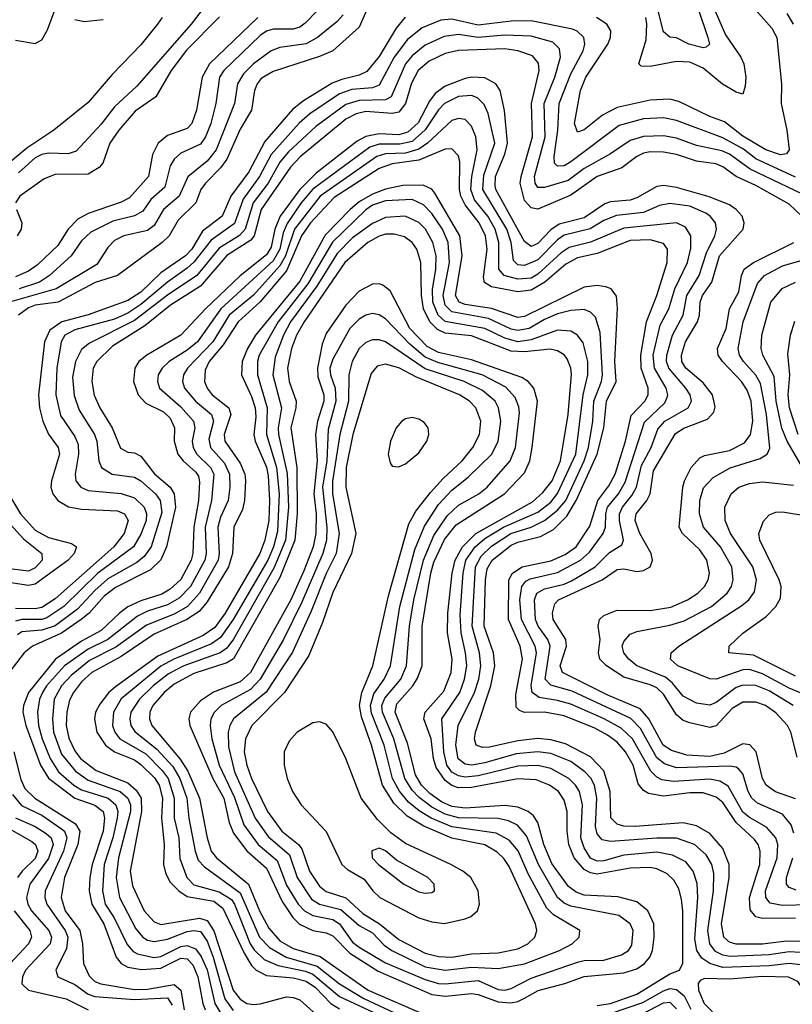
# Model space of a CAD drawing. Header units: inches. Extents: x 501365 to 657855, y 482276 to 547543.
# Tile 379 of 656: x 575903 to 578240, y 506727 to 509704. Entities that reach past the tile are written whole.
import ezdxf

# ---------------------------------------------------------------- set-up
doc = ezdxf.new("R2010")
doc.units = ezdxf.units.IN
doc.header["$MEASUREMENT"] = 0
doc.layers.add('A5570', color=7, linetype='Continuous')

msp = doc.modelspace()

# ---------------------------------------------------------------- linework, layer by layer
at = {"layer": 'A5570', "color": 5}
for points, elevation in [([(576543.7, 509850), (576421.6, 509690), (576257.2, 509502.8), (576190, 509440.7), (576150, 509387.5), (576073.5, 509306.5), (576050, 509298.3), (575990, 509300.5), (575970, 509295.8), (575950, 509285.7), (575899.1, 509240.9)], 2060), ([(577923.6, 509830), (577984.7, 509650), (577989.2, 509630), (577979.3, 509620.7), (577970, 509618.4), (577927.1, 509630), (577890, 509648.5), (577870, 509651.3), (577850, 509667.1), (577834.6, 509730)], 2160), ([(576963.6, 509756.4), (576930, 509681.5), (576850.2, 509609.8), (576810, 509592), (576670, 509547.1), (576633.6, 509526.4), (576621, 509510), (576613.8, 509490), (576604.5, 509430), (576570, 509372.9), (576530, 509282.5), (576510, 509255.7), (576465.1, 509210), (576450.9, 509190), (576435.4, 509150), (576382.7, 509097.3), (576355.1, 509050), (576334.2, 509030), (576198.8, 508930), (576130.9, 508909.1), (576019.6, 508850), (575950, 508840.5), (575930, 508832.9), (575899.5, 508810)], 2180), ([(576840.6, 509770), (576766.7, 509693.3), (576750, 509680.9), (576730, 509675), (576670, 509674.6), (576650, 509668.7), (576630, 509655.7), (576520.1, 509550), (576507.8, 509530), (576496.3, 509450), (576480.8, 509390), (576465, 509350), (576450, 509327.7), (576390, 509299.7), (576370, 509281.9), (576358.2, 509261.8), (576342.1, 509197.9), (576299.9, 509160.1), (576275.1, 509124.9), (576250, 509110.5), (576185.1, 509094.9), (576118.7, 509061.3), (576090, 509035.4), (576059.2, 508990), (575992.8, 508930), (575963.4, 508910), (575901.6, 508890)], 2140), ([(575890, 509641.7), (575950, 509631.6), (575970, 509642.5), (575987, 509673), (576010, 509736)], 2040), ([(578121.2, 509741.2), (578177.9, 509677.9), (578193.6, 509650), (578207.2, 509510), (578206.4, 509450), (578223.7, 509370), (578230.8, 509310), (578221.9, 509298.1), (578204.5, 509295.5), (578160.1, 509310), (578090, 509351.3), (578035.1, 509395.1), (577990, 509411), (577896.3, 509456.3), (577870, 509463.7), (577810, 509460.9), (577710, 509438.2), (577665.4, 509414.6), (577610, 509370.5), (577590, 509364.1), (577580.9, 509390), (577599.8, 509490), (577615, 509530), (577682.1, 509630), (577689.9, 509650), (577691.4, 509670), (577678.9, 509690), (577647.8, 509710)], 2220), ([(578007.9, 509727.9), (578037.6, 509657.6), (578084.4, 509590), (578093.2, 509570), (578099.6, 509530), (578097.6, 509502.4), (578090, 509478.5), (578070, 509484.3), (578029.1, 509509.1), (577970, 509557.2), (577930, 509574.9), (577890, 509577.8), (577810, 509562.6), (577783.2, 509563.2), (577775.8, 509570), (577797.5, 509642.5), (577800.4, 509690), (577796.5, 509710)], 2180), ([(578222.9, 509722.9), (578242.6, 509690)], 2240), ([(576333.8, 509710), (576319.7, 509690), (576270, 509627.9), (576182.4, 509537.6), (576110, 509453.2), (576006.5, 509370), (575924.5, 509315.5), (575870.7, 509270)], 2040), ([(576881.1, 509718.9), (576862.5, 509697.5), (576803.8, 509650), (576770, 509631.1), (576690, 509619.4), (576663.7, 509610), (576610, 509570.6), (576580, 509540), (576562, 509510), (576552.6, 509450), (576497, 509310), (576470, 509276.3), (576411.8, 509228.2), (576385.7, 509170), (576338.3, 509130), (576310, 509081.6), (576290, 509066.2), (576218, 509050), (576190, 509035.7), (576170, 509015), (576136.1, 508963.9), (576013.9, 508890), (575871.8, 508850)], 2160), ([(577068.8, 509711.2), (577041.6, 509678.4), (576990, 509592.6), (576953.1, 509546.9), (576930, 509535.6), (576877, 509523), (576848.5, 509511.5), (576761.2, 509458.8), (576727.9, 509432.1), (576644.4, 509335.6), (576596.6, 509243.4), (576542, 509170), (576515.3, 509110), (576456, 509064), (576423.4, 509010), (576404.7, 508990), (576330, 508938.7), (576270, 508880.4), (576230, 508854.6), (576110, 508811.7), (576030.6, 508790), (575994.6, 508765.4), (575978.4, 508730), (575960.2, 508570), (575963.2, 508530), (575972.7, 508490), (575990.5, 508450.5), (576019.2, 508410), (576023.1, 508390), (575999.2, 508310), (575997.3, 508290), (576002.9, 508270), (576018, 508250), (576050.8, 508230.8), (576090, 508223.6), (576199, 508219), (576220.1, 508210), (576231.6, 508190), (576219.5, 508150), (576187.9, 508110), (576010, 507952.5), (575970, 507926.9), (575950, 507922.9), (575890, 507923.7)], 2220), ([(576622.9, 509710), (576476.7, 509570), (576454.6, 509530), (576437.6, 509430), (576424, 509390), (576410, 509374.6), (576350, 509353.3), (576322.4, 509330), (576304.3, 509295.7), (576292.8, 509230), (576234.9, 509165.1), (576210, 509151.8), (576110, 509118.2), (576079, 509101), (576050.1, 509070), (576018.9, 509021.1), (575957.2, 508962.8), (575930, 508943.2), (575890, 508926.3)], 2120), ([(578250, 509227.8), (578130, 509283.4), (578092.2, 509312.2), (578030, 509346.6), (577890, 509399.2), (577850, 509407.2), (577790, 509404.4), (577715.8, 509384.2), (577570, 509274.1), (577550, 509262.4), (577530, 509261.4), (577520.8, 509270), (577519.4, 509290), (577530.6, 509370), (577534.6, 509450), (577570, 509539.6), (577607.3, 509610), (577612.7, 509630), (577609.4, 509650), (577588.8, 509668.8), (577574.7, 509674.7), (577450, 509700.1), (577390, 509699.3), (577290, 509687.2), (577210, 509705.1), (577177.3, 509702.7), (577120.5, 509679.5), (577076.1, 509643.9), (577035.9, 509590), (576990, 509505.9), (576970, 509497.6), (576907.3, 509492.7), (576870, 509479.8), (576781.1, 509418.9), (576748.9, 509391.1), (576663.5, 509296.5), (576628.9, 509230), (576579, 509161), (576552.7, 509087.3), (576482.7, 509037.3), (576430, 508970.7), (576410, 508952.5), (576349.8, 508910.2), (576270, 508842.7), (576230, 508816.2), (576190, 508798.6), (576070, 508765.9), (576039.9, 508750), (576029, 508730), (576015.3, 508650), (576012.5, 508570), (576027, 508507), (576070, 508443.3), (576079.9, 508419.9), (576081.2, 508390), (576070.5, 508330), (576072.9, 508310), (576087.6, 508290), (576110, 508280.2), (576210, 508271.7), (576250, 508258.2), (576279.3, 508230), (576286.7, 508210), (576285.7, 508190), (576270, 508148.4), (576247.1, 508110), (576139.2, 508030), (576036.6, 507930), (575984.7, 507895.3), (575969.6, 507890.4), (575909.6, 507890.4), (575890, 507885.3)], 2240), ([(576507.3, 509712.7), (576408.1, 509611.9), (576361.1, 509550), (576315.3, 509470), (576252.8, 509427.2), (576202.5, 509370), (576176.1, 509330), (576154.5, 509270), (576143.5, 509256.5), (576110, 509236.8), (576010, 509236.1), (575977.1, 509222.9), (575903.8, 509170), (575890.2, 509150)], 2080), ([(576070, 509704.2), (576098.4, 509698.4), (576155.4, 509704.6)], 2040), ([(578450.5, 509090.5), (578112, 509252), (578050, 509297.5), (578026.8, 509306.8), (577950, 509323.7), (577890, 509345.2), (577850, 509353.1), (577790, 509350.5), (577750, 509338.4), (577690, 509297.9), (577610, 509253.6), (577562.1, 509217.9), (577490, 509196.8), (577470, 509196.7), (577461.7, 509210), (577459.8, 509230), (577492, 509350), (577489.8, 509450), (577521.3, 509530), (577539, 509590), (577535.9, 509615.9), (577515.5, 509635.5), (577450, 509654), (577370, 509657.3), (577290, 509650.1), (577230, 509658.6), (577187.3, 509652.7), (577130, 509626.6), (577090, 509594.8), (577069.9, 509570.1), (577027.1, 509470), (577010, 509461), (576930, 509459.6), (576890, 509447.3), (576799, 509381), (576715.8, 509304.2), (576690, 509272.7), (576654.4, 509210), (576609.5, 509150), (576585, 509070), (576568.4, 509051.6), (576506.5, 509013.5), (576439, 508930), (576350, 508870.7), (576250, 508793.9), (576113.8, 508726.2), (576090, 508706.2), (576071.9, 508670), (576063.2, 508623.2), (576067.4, 508567.4), (576083.3, 508523.3), (576129.4, 508450), (576136.1, 508430), (576142.8, 508370), (576150.1, 508350.1), (576182.4, 508330), (576250, 508320.4), (576270, 508309.7), (576313.6, 508270), (576328.3, 508250), (576333.5, 508213.5), (576300.7, 508110), (576279.6, 508080.4), (576257.1, 508062.9), (576170, 508013.3), (576130, 507977.8), (576078.2, 507921.8), (576010, 507871.3), (575970, 507857.9), (575910, 507853.2), (575896.2, 507843.8)], 2260), ([(578269, 509110), (578230, 509146.3), (578130, 509202.6), (578070.1, 509230.1), (578030, 509259.1), (578008.4, 509268.4), (577950, 509276.5), (577890, 509296), (577850, 509303), (577810, 509303.9), (577790, 509299.8), (577769.9, 509290.1), (577724, 509256), (577650, 509229.5), (577570, 509173.7), (577470, 509131.2), (577450, 509135.4), (577430, 509157.5), (577417.3, 509210), (577419.4, 509230), (577454.4, 509350), (577450.9, 509450), (577474.1, 509550), (577472.2, 509572.2), (577454.1, 509594.1), (577410, 509609.9), (577370, 509615.7), (577230, 509610.2), (577190, 509601.7), (577141.6, 509578.4), (577108.1, 509550), (577087.9, 509512.1), (577069.8, 509450), (577050, 509424.3), (577030, 509420.5), (576950, 509426), (576920.7, 509419.3), (576890, 509402.6), (576751.3, 509288.7), (576722.3, 509257.7), (576633.1, 509130), (576612, 509050), (576602.7, 509037.3), (576529.5, 508990.5), (576450, 508898.3), (576359.2, 508840.8), (576281.8, 508778.2), (576183.5, 508716.5), (576136.7, 508670), (576124.9, 508650), (576121, 508610), (576128.4, 508568.4), (576145.7, 508530), (576182.9, 508470), (576208.4, 508408.4), (576230, 508396.4), (576250, 508394.6), (576270, 508383.9), (576310.8, 508330.8), (576358.4, 508290), (576370.5, 508270.5), (576374.1, 508230), (576347.4, 508110), (576329.7, 508070.3), (576299, 508041), (576192.4, 507987.6), (576159.1, 507960.9), (576113.1, 507910), (576088.8, 507890), (576030, 507849), (575942.2, 507810), (575916.6, 507790), (575870, 507729.2)], 2280), ([(578250, 507348.2), (578189.2, 507369.2), (578160.5, 507390), (578150.2, 507410.2), (578130.3, 507490), (578111.2, 507511.2), (578090, 507514.4), (578034.1, 507485.9), (577990, 507476.3), (577920.6, 507480.6), (577874.1, 507494.1), (577849.5, 507510), (577806.4, 507590), (577779.9, 507619.9), (577681.5, 507661.5), (577544.6, 507730), (577537.5, 507750), (577556.9, 507810), (577555.2, 507830), (577516.8, 507890), (577514.4, 507910), (577521.8, 507938.2), (577532.5, 507950), (577664.8, 508010), (577710, 508041.1), (577730, 508043.1), (577770, 508035.7), (577790, 508038.2), (577809.9, 508050), (577816.6, 508070), (577813.1, 508090), (577778.5, 508150), (577764.5, 508190), (577768, 508210), (577800.2, 508250), (577809.7, 508270), (577820.5, 508339.5), (577886.9, 508453.1), (577911.6, 508468.4), (577983.9, 508496.1), (578002.4, 508517.6), (578006.4, 508533.6), (577998.4, 508570), (577970, 508605.4), (577917.8, 508650), (577906.1, 508670), (577905, 508690), (577916.9, 508730), (577953.2, 508790), (577959, 508810), (577961.3, 508850), (577968.7, 508870), (577996.9, 508910), (578020.2, 508990), (578091.2, 509070), (578094.3, 509090), (578087.8, 509110), (578070.4, 509130), (578050, 509143.8), (577988.2, 509168.2), (577890, 509196.3), (577850, 509202.7), (577830, 509199.9), (577770, 509164.8), (577750, 509158), (577690, 509152.9), (577672.5, 509147.5), (577610, 509104.4), (577534.7, 509085.3), (577510, 509068.7), (577470, 509026.8), (577450, 509018.1), (577430, 509033.3), (577343.2, 509190), (577341, 509201), (577342.2, 509230), (577370, 509297.2), (577378.4, 509330), (577369.2, 509429.2), (577356.7, 509490), (577343.2, 509510), (577310, 509527.8), (577270.2, 509530.2), (577250, 509526.3), (577190, 509503), (577160.2, 509480.2), (577142.8, 509457.2), (577108.5, 509391.5), (577076.8, 509363.2), (577050, 509355.2), (576990, 509358.4), (576949.6, 509350.4), (576923.7, 509336.3), (576800, 509239.9), (576750, 509190), (576690.7, 509110), (576674.5, 509070), (576664.1, 509015.9), (576650, 508993), (576570.2, 508929.8), (576465.2, 508830), (576390.2, 508749.8), (576287.9, 508690), (576263.9, 508670), (576251.8, 508650), (576247.7, 508610), (576261.3, 508570), (576284.5, 508544.5), (576338, 508518), (576358.7, 508498.7), (576371, 508470), (576370.1, 508430), (576381.7, 508390), (576397.5, 508370), (576436.2, 508336.2), (576443.5, 508323.5), (576446.8, 508306.8), (576444.1, 508250), (576430.2, 508170), (576427.2, 508090), (576421.6, 508070), (576390, 508011.6), (576358.4, 507981.6), (576332.7, 507967.3), (576270, 507947.2), (576230, 507928.2), (576205.1, 507910), (576150, 507856.8), (576090, 507824.9), (576011.5, 507770), (575929.6, 507670), (575914.4, 507630), (575913, 507610), (575921.6, 507570), (575966.1, 507450), (575990, 507410.3), (576070, 507350), (576130, 507329.4), (576155.8, 507310), (576159.7, 507290), (576155.5, 507250), (576122.6, 507150), (576114.9, 507110), (576113.2, 507070), (576121.6, 507030), (576157.8, 506970), (576195, 506870), (576210.4, 506850.4), (576230, 506839.4), (576271.9, 506831.9), (576330, 506836.7), (576390, 506866.6), (576410, 506864.7), (576426.4, 506846.4), (576442.3, 506810), (576456.6, 506730), (576464.3, 506710)], 2320), ([(578244.4, 507244.4), (578236.2, 507270), (578210, 507301.8), (578135.1, 507335.1), (578117.4, 507350), (578106.7, 507370), (578090, 507423.7), (578078.1, 507438.1), (578070, 507443.8), (578050, 507446.7), (577890, 507442), (577853.6, 507453.6), (577830, 507472.4), (577780.7, 507560.7), (577751.6, 507591.6), (577574, 507674), (577510, 507691.4), (577492.3, 507710), (577507.9, 507810), (577500.7, 507830), (577471.7, 507870), (577463.1, 507890), (577460.3, 507950), (577467.7, 507970), (577490, 507983.3), (577550, 507997.7), (577572.4, 508007.6), (577643.4, 508050), (577686.8, 508093.2), (577724.2, 508115.8), (577729.5, 508130.5), (577717.5, 508190), (577717.7, 508210), (577726.4, 508230), (577755, 508265), (577768.5, 508290), (577783.8, 508356.2), (577813.1, 508410), (577833.7, 508466.3), (577854.7, 508490), (577924.8, 508530), (577934.9, 508550), (577931, 508570), (577918.3, 508590), (577866.1, 508650), (577859.8, 508670), (577860.6, 508690), (577877.1, 508750), (577909.7, 508810), (577921.4, 508870), (577957.8, 508930), (577980.7, 508999.3), (578005.4, 509050), (578010.7, 509070), (578007.6, 509090), (577992, 509110), (577978.8, 509118.8), (577930, 509139.6), (577870, 509148.3), (577838.1, 509141.9), (577790, 509121.2), (577708.6, 509111.4), (577670, 509096.5), (577628.8, 509071.2), (577550, 509052), (577530, 509038.3), (577470, 508977.5), (577430, 508960.3), (577410, 508962.8), (577396.2, 508976.2), (577389.2, 509030), (577376.5, 509070), (577303.8, 509190), (577306.5, 509233.5), (577340.6, 509330), (577320.5, 509420.5), (577307.7, 509447.7), (577287.4, 509467.4), (577270, 509474.1), (577230, 509472), (577187.6, 509450), (577170, 509431.6), (577129.1, 509370.9), (577090, 509335.7), (577052.9, 509327.1), (576990, 509327.2), (576962, 509318), (576790, 509191.1), (576754.9, 509150), (576712, 509088), (576700.5, 509059.5), (576690.4, 509010), (576670, 508974.4), (576511.8, 508830), (576440.5, 508730), (576410, 508704.4), (576355.1, 508670), (576334.2, 508650), (576322.3, 508630), (576319.7, 508610), (576326.2, 508590), (576390, 508533.5), (576428.5, 508490), (576433.2, 508470), (576425.1, 508430), (576427.9, 508410), (576438.8, 508390), (576480.6, 508350), (576490.8, 508330), (576483.5, 508250), (576464.3, 508170), (576467.6, 508090), (576463.1, 508070), (576419.5, 507990), (576385.4, 507954.6), (576350, 507934.9), (576290, 507915.8), (576259.2, 507900.8), (576170, 507830.2), (576110, 507801.2), (576038.5, 507750), (575984.6, 507690), (575971.9, 507670), (575963.4, 507650), (575956.8, 507610), (575960.2, 507570), (575970.6, 507530), (575995.5, 507470), (576020.9, 507430), (576066.5, 507390), (576090, 507375.7), (576170.3, 507350.3), (576194.3, 507330), (576199.8, 507310), (576197.5, 507290), (576184.5, 507230), (576158.4, 507150), (576153.3, 507070), (576161.7, 507030), (576188.5, 506988.5), (576228.2, 506908.2), (576246.8, 506886.8), (576259.4, 506879.4), (576308.7, 506868.7), (576330, 506871.4), (576390, 506902), (576410, 506905.1), (576435, 506895), (576451.6, 506871.6), (576470, 506831), (576493.5, 506730), (576529.5, 506669.5)], 2340), ([(578290, 507027.8), (578210, 507026), (578173.3, 507033.3), (578159.6, 507050), (578158.8, 507070), (578194.2, 507170), (578196.3, 507210), (578190.6, 507230), (578162.2, 507262.2), (578110, 507291.6), (578090, 507308.3), (578046.2, 507386.2), (578021.2, 507401.2), (577990, 507407.5), (577880.8, 507400.8), (577845.7, 507405.7), (577830, 507413.8), (577811.9, 507431.9), (577756.3, 507530), (577722.3, 507562.3), (577670.8, 507590), (577570, 507634.1), (577530, 507645.9), (577474.8, 507654.8), (577453.3, 507670), (577450.4, 507690.4), (577466.3, 507790), (577462.2, 507810), (577420.8, 507890), (577415.8, 507950), (577421.9, 507990), (577434, 508006), (577446.6, 508013.4), (577530, 508032.6), (577599.4, 508070), (577626.1, 508093.9), (577667.7, 508150), (577674.5, 508170), (577675.8, 508210), (577681.3, 508230), (577714.1, 508270), (577734.6, 508305.4), (577792.9, 508487.1), (577854.1, 508545.9), (577860.8, 508559.2), (577863.8, 508570), (577858.6, 508590), (577822.8, 508650), (577819.5, 508690), (577840.2, 508779.8), (577866, 508830), (577884.8, 508890), (577923.4, 508970), (577933.2, 509013.2), (577932.6, 509050), (577916.9, 509076.9), (577889.6, 509089.6), (577730, 509073.9), (577630, 509031.2), (577565, 509015), (577540.9, 508999.1), (577470, 508934.3), (577450, 508922.8), (577410, 508919.3), (577368.3, 508930), (577352.2, 508950), (577352.8, 509030), (577341, 509070), (577319.1, 509110), (577279.2, 509159.2), (577267.9, 509190), (577270.7, 509230), (577286.8, 509310), (577283.2, 509350), (577270, 509382), (577250, 509401.6), (577230, 509405.1), (577210, 509398.5), (577137, 509330), (577110, 509311.8), (577070, 509300.2), (577010, 509298), (576983.7, 509290), (576811.9, 509170), (576734, 509070), (576707.1, 508990), (576690, 508959.8), (576610, 508871.4), (576537.1, 508810), (576487.1, 508730), (576410.4, 508650), (576398.1, 508630), (576395.1, 508610), (576401.5, 508590), (576434.5, 508550), (576483.4, 508510), (576489.8, 508490), (576475.1, 508435.1), (576479.8, 508410), (576522.6, 508362.6), (576538, 508330), (576539.2, 508290), (576534, 508250), (576510, 508199.6), (576502.6, 508170), (576506.5, 508090), (576503.6, 508070), (576447.2, 507970), (576410.9, 507930), (576370, 507906.8), (576286.8, 507873.2), (576193.6, 507806.4), (576114, 507766), (576058.4, 507721.6), (576029.1, 507690), (576007.8, 507650), (576002.5, 507590), (576005.7, 507550), (576030, 507483.4), (576071.5, 507431.5), (576110, 507404.7), (576207.4, 507370), (576230, 507350), (576237.8, 507330), (576237.8, 507310), (576201.7, 507170), (576195.3, 507110), (576205.2, 507050), (576254.8, 506954.8), (576275.2, 506930), (576290, 506920.6), (576310, 506916.5), (576350, 506923.8), (576410, 506947.2), (576430, 506950.4), (576450, 506946.8), (576470, 506918.1), (576488.7, 506870), (576523.3, 506743.3), (576548.3, 506708.3)], 2360), ([(578250, 506987), (578150, 506986.7), (578130, 506991.7), (578112.8, 507012.8), (578110.8, 507050), (578141.4, 507150), (578143.2, 507190), (578136.9, 507210), (578125.6, 507225.6), (578070, 507276.8), (578030, 507337.3), (578010, 507353), (577970, 507366.1), (577930, 507366.4), (577850, 507356.6), (577804.6, 507364.6), (577790, 507373.8), (577773.8, 507393.8), (577758.4, 507450), (577735.9, 507490), (577710, 507519.1), (577680.9, 507540.9), (577642.2, 507562.2), (577550, 507599.6), (577490, 507610.6), (577429.6, 507609.6), (577414.8, 507614.8), (577405, 507625), (577403.8, 507663.8), (577423.9, 507770), (577417.1, 507810), (577381.4, 507890), (577382.9, 508010), (577393.8, 508030), (577422.8, 508050), (577510, 508067.3), (577553.2, 508086.8), (577585.9, 508110), (577627.8, 508172.2), (577651.6, 508250), (577685.1, 508294.9), (577704.2, 508330), (577735.8, 508430), (577752.8, 508507.2), (577793.4, 508550), (577803.8, 508570), (577804.4, 508590), (577782.9, 508650), (577781.5, 508690), (577798.8, 508790), (577830, 508869.4), (577861.7, 508970), (577862, 509010), (577850, 509026.9), (577810, 509038.5), (577750, 509036.2), (577650, 508996.8), (577590, 508983.3), (577555.2, 508964.8), (577491.3, 508910), (577450, 508885.9), (577410, 508881.1), (577330, 508896.2), (577309.1, 508909.1), (577305.8, 508925.8), (577316.9, 509010), (577311.5, 509050), (577293.1, 509090), (577250, 509144.2), (577237.5, 509170), (577233.8, 509190), (577234.4, 509274.4), (577230, 509292.3), (577210, 509313.1), (577190, 509312.7), (577110, 509279.1), (577030, 509267.7), (576990, 509253.8), (576853.9, 509166.1), (576782.2, 509090), (576755.3, 509050), (576710, 508944.1), (576630, 508850.9), (576563.7, 508790), (576518.9, 508721.1), (576476.6, 508670), (576464.1, 508644.1), (576461.8, 508610), (576469.7, 508590), (576485.6, 508570), (576535.9, 508530), (576541.3, 508510), (576521.4, 508450), (576523.1, 508430), (576570, 508363.4), (576583.7, 508330), (576586.5, 508310), (576583.5, 508250), (576576.6, 508223.4), (576550.4, 508170), (576546.9, 508090), (576534.6, 508050), (576470, 507944.3), (576445.6, 507914.4), (576409, 507890), (576310, 507845.8), (576210, 507778.1), (576120.9, 507730), (576090, 507701.8), (576065.4, 507670), (576053.8, 507646.2), (576045.3, 507610), (576044.1, 507570), (576052, 507532), (576070, 507493), (576087, 507470), (576134.3, 507434.3), (576230, 507397), (576254.9, 507374.9), (576270.5, 507350), (576271.3, 507310), (576237.6, 507130), (576244.8, 507084.8), (576279.3, 507010), (576310, 506976), (576330, 506968.1), (576447, 506987), (576470, 506980.8), (576490, 506949.3), (576549, 506770), (576570, 506743), (576590, 506729.8), (576610, 506726.6), (576630, 506728), (576710, 506749.2), (576730, 506748.1), (576750, 506740.9), (576850, 506651.4)], 2380), ([(578276.6, 506916.6), (578221.9, 506918.1), (578150, 506909.3), (578070, 506908.8), (578050, 506914.6), (578032.8, 506930), (578025.7, 506970), (578048.6, 507110), (578048.5, 507150), (578030, 507198.4), (577990, 507243.2), (577950, 507266.8), (577910, 507275.3), (577764.9, 507264.9), (577730, 507266), (577710, 507271.7), (577691, 507291), (577688.8, 507370), (577670, 507432.4), (577630, 507475.2), (577554.3, 507514.3), (577510, 507526.9), (577470, 507530.6), (577410, 507523.3), (577324.3, 507504.3), (577303.4, 507503.4), (577283.6, 507510), (577278.6, 507530), (577282.2, 507550), (577328.1, 507690), (577340.2, 507750), (577336.3, 507790), (577308.1, 507870), (577311.5, 508010), (577316.7, 508043.3), (577332.4, 508070), (577390, 508115.4), (577410, 508124.4), (577478.8, 508141.2), (577517.7, 508162.3), (577557.5, 508202.5), (577586.2, 508250), (577649.5, 508390), (577669.6, 508470), (577678.3, 508550), (577707, 508610), (577703.4, 508670), (577711.2, 508831.2), (577708, 508868), (577691.9, 508890), (577676.2, 508896.2), (577650, 508899.9), (577610, 508894.9), (577430, 508806.2), (577410, 508802.9), (577330, 508831.1), (577250, 508842.6), (577232, 508850), (577221.2, 508870), (577241.8, 508990), (577233.9, 509050), (577158.9, 509178.9), (577150, 509191), (577123.6, 509203.6), (577062.4, 509202.4), (577010, 509191), (576970, 509176.6), (576930, 509152.8), (576903.1, 509130), (576827.4, 509052.6), (576750, 508913.2), (576616.6, 508750), (576592.3, 508710), (576575.9, 508670), (576573.6, 508630), (576604.3, 508564.3), (576615.2, 508530), (576617.2, 508502.8), (576611.3, 508450), (576615.3, 508430), (576650, 508350.9), (576654.8, 508325.2), (576658.9, 508250), (576656.6, 508190), (576644.2, 508130), (576629.3, 508090), (576524.6, 507910), (576493.3, 507866.7), (576458, 507842), (576320.8, 507779.2), (576193.1, 507686.9), (576171.7, 507668.3), (576145.1, 507634.9), (576132.9, 507610), (576128.9, 507590), (576136.5, 507550), (576162.9, 507510), (576189.9, 507489.9), (576250, 507465.7), (576270, 507452.4), (576311.3, 507411.3), (576325.4, 507390), (576335.4, 507350), (576332.4, 507290), (576340.4, 507210), (576337.9, 507150), (576344.1, 507124.1), (576357.4, 507097.4), (576384.2, 507070), (576410, 507053), (576490, 507038.4), (576518, 507018), (576581.9, 506881.9), (576604.3, 506844.3), (576618.3, 506830), (576650, 506814.5), (576730, 506807.3), (576770, 506797.4), (576798.1, 506778.1), (576844.5, 506730), (576870, 506713.8)], 2420), ([(578264.1, 506884.1), (578230, 506886.1), (578170, 506876.6), (578052, 506872), (578030, 506875.2), (578007.2, 506887.2), (577990.2, 506910), (577984.6, 506950), (578001.4, 507070), (578002.4, 507122.4), (577996.2, 507150), (577979.4, 507179.4), (577944.3, 507210), (577890, 507228.9), (577830, 507229.1), (577690, 507218.8), (577664.5, 507224.5), (577650, 507242.2), (577644.9, 507264.9), (577648.6, 507350), (577641.2, 507390), (577630.4, 507410.4), (577612.9, 507430), (577570, 507460.9), (577510, 507485.4), (577470, 507490.4), (577404.6, 507484.6), (577310, 507457.3), (577270.4, 507450.4), (577250, 507453.2), (577229.5, 507469.5), (577222.5, 507510), (577229.4, 507570), (577278.7, 507670), (577291.4, 507710), (577298, 507750), (577293.7, 507790), (577271.6, 507870), (577281.6, 508050), (577298.4, 508081.6), (577330, 508112.3), (577388.6, 508150), (577450.4, 508169.6), (577490, 508189.2), (577530, 508220.7), (577554.7, 508250), (577610.1, 508370), (577623.1, 508410), (577637.1, 508490), (577640.1, 508550), (577662.8, 508610), (577666.1, 508630), (577658.5, 508758.5), (577644.2, 508804.2), (577630, 508819.9), (577610, 508827.9), (577570, 508825), (577530, 508814.3), (577490, 508797.6), (577443.8, 508770), (577410, 508763.6), (577390, 508768.2), (577320.6, 508800.6), (577210, 508820.4), (577190, 508840.9), (577184.3, 508870), (577203, 508970), (577198.9, 509030), (577182.2, 509070), (577150, 509117.5), (577124.3, 509144.3), (577090, 509159.8), (577010, 509156.1), (576970, 509142.5), (576950, 509128.6), (576849.3, 509030.7), (576774.7, 508905.3), (576684.4, 508790), (576627.5, 508690), (576622.4, 508670), (576622.3, 508630), (576652.1, 508530), (576650, 508450), (576679.4, 508350), (576687.9, 508270), (576683.3, 508156.7), (576670.6, 508110), (576653.2, 508070), (576549, 507890), (576510, 507835.5), (576483.1, 507816.9), (576369.4, 507770.6), (576330, 507749.6), (576209.9, 507650.1), (576186.7, 507610), (576183.7, 507570), (576190.6, 507550), (576205.5, 507530), (576284.2, 507484.2), (576334.2, 507434.2), (576352.2, 507410), (576370, 507350), (576370, 507290), (576384, 507230), (576387.5, 507167.5), (576408.6, 507110), (576430, 507088.6), (576506.8, 507066.8), (576543.5, 507043.5), (576553.3, 507030), (576600.7, 506910), (576611.9, 506891.9), (576643, 506863), (576684.4, 506844.4), (576767.1, 506827.1), (576790, 506818.3), (576870.3, 506750.3), (577047.7, 506667.7)], 2440), ([(575893.4, 509130), (575909.5, 509090), (575907.3, 509070), (575895.9, 509050)], 2080), ([(578266, 506846), (578230, 506850.9), (578170, 506843.2), (578030, 506837.9), (577990.4, 506850.4), (577966.6, 506866.6), (577950.9, 506890), (577945.4, 506925.4), (577954.2, 507050), (577951.8, 507091.8), (577939.9, 507130), (577917.6, 507157.6), (577877.5, 507177.5), (577830, 507186.8), (577730, 507178), (577670, 507160.7), (577650, 507160), (577630, 507169.1), (577610, 507200.4), (577600.7, 507230), (577605, 507330), (577596.5, 507370), (577584.4, 507390), (577564.3, 507410), (577510, 507440.1), (577470, 507448.7), (577410, 507446.9), (577290, 507417.5), (577250, 507413.5), (577230, 507417.4), (577210, 507429.1), (577195, 507450), (577186.2, 507490), (577180.2, 507590), (577233.9, 507670), (577248.4, 507710), (577255.4, 507750), (577251.8, 507790), (577238, 507850), (577235, 507905), (577244.6, 508030), (577253, 508070), (577280.6, 508110), (577310, 508135.6), (577366.4, 508170), (577470, 508214.8), (577510, 508245.6), (577530, 508271.4), (577585.5, 508390), (577607.3, 508570), (577621.4, 508630), (577621.4, 508670), (577606.9, 508727), (577590, 508749.9), (577570, 508761.7), (577530, 508764.8), (577450, 508736.1), (577410, 508730.3), (577370, 508740.8), (577310, 508770.1), (577190, 508791.8), (577168.8, 508810), (577152.9, 508850), (577152, 508888), (577162.2, 508950), (577162.3, 508990), (577153.1, 509030), (577130.5, 509070), (577110, 509090.3), (577069.4, 509109.4), (577010, 509105.9), (576970, 509087.9), (576910, 509044), (576863.5, 508996.5), (576801.9, 508898.1), (576722.6, 508790), (576701.4, 508750), (576676.1, 508683.9), (576669.1, 508630), (576694.7, 508530), (576685.3, 508470), (576686.2, 508450), (576712.1, 508332.1), (576715.8, 508230), (576706.8, 508130), (576672.9, 508047.1), (576550, 507831.2), (576530, 507804), (576509.6, 507790), (576399.2, 507750), (576353.6, 507726.4), (576306.6, 507690), (576265, 507650), (576238.8, 507610), (576236.1, 507590), (576239.6, 507570), (576251.6, 507551.6), (576318, 507498), (576366.2, 507446.2), (576387.2, 507410), (576408.5, 507350), (576415, 507290), (576433.9, 507190), (576443.3, 507163.3), (576462.5, 507142.5), (576570, 507064.2), (576628.1, 506930), (576658.3, 506898.3), (576709.5, 506869.5), (576802.5, 506842.5), (576870, 506789.1), (576944.2, 506744.2), (577110, 506667.4)], 2460), ([(577650, 506723), (577690.4, 506730), (577770, 506758.1), (577870, 506819.1), (577898.8, 506830), (577908.4, 506851.6), (577908.5, 507008.5), (577904.8, 507044.8), (577896.5, 507076.5), (577882.1, 507102.1), (577861.3, 507121.3), (577830, 507136.5), (577810, 507140.5), (577750, 507138.2), (577650, 507121), (577630, 507124.1), (577610, 507134.7), (577580.5, 507170), (577563.6, 507210), (577558.5, 507250), (577559.1, 507310), (577550, 507344.1), (577532.5, 507370), (577505.7, 507390), (577465.6, 507405.6), (577410, 507408.4), (577270, 507382.3), (577230, 507381.9), (577210, 507388.8), (577190, 507403.2), (577162.5, 507442.5), (577154.6, 507470), (577147.9, 507530), (577125.8, 507590), (577129.5, 507610.5), (577186.3, 507673.7), (577208, 507730), (577211.5, 507770), (577197.1, 507850), (577198.2, 507910), (577211.5, 508030), (577220.4, 508070), (577242.8, 508110), (577282.7, 508150), (577454.1, 508245.9), (577485.7, 508274.3), (577514, 508310), (577539, 508370), (577562.1, 508510), (577571.9, 508631.9), (577569.9, 508650), (577558.5, 508678.5), (577550, 508690.3), (577530, 508703.1), (577507.3, 508707.3), (577430, 508699.2), (577390, 508702), (577270, 508748.3), (577190, 508756.2), (577166.9, 508766.9), (577144, 508790), (577124.8, 508830), (577118.5, 508870), (577116.7, 508970), (577104.2, 509010), (577090, 509030.3), (577067, 509047), (577035.7, 509055.7), (577010, 509055), (576990, 509049.2), (576956.4, 509030), (576886.8, 508970), (576763.1, 508790), (576740.5, 508750), (576725.5, 508710), (576712.7, 508650), (576718.1, 508610), (576738.9, 508550), (576738.8, 508530), (576723.2, 508470), (576741.3, 508350), (576742.2, 508210), (576735.5, 508130), (576690, 508017.8), (576550, 507771.5), (576530, 507759.2), (576430, 507727.5), (576370, 507695.3), (576339.9, 507670), (576306.3, 507630), (576297.1, 507610), (576295.3, 507590), (576303, 507570), (576388.5, 507468.5), (576411.5, 507431.5), (576446.5, 507350), (576470.4, 507230.4), (576482.5, 507190), (576498.3, 507170), (576594.9, 507090), (576628.4, 507010), (576656.8, 506956.8), (576690, 506918.8), (576730, 506896.2), (576811.7, 506871.7), (576956.6, 506770), (577130, 506695.2)], 2480), ([(578254.6, 507474.6), (578235.2, 507550), (578225.1, 507570), (578190, 507608.5), (578158.5, 507630), (578130, 507640.6), (578090, 507640.6), (578058.2, 507621.8), (578010, 507569.3), (577990, 507563.5), (577930, 507578.3), (577910, 507585.2), (577890, 507602.2), (577850, 507665.1), (577830, 507683.4), (577810, 507693.3), (577730, 507716.5), (577677.5, 507750), (577657.5, 507770), (577653.9, 507790), (577659.2, 507830), (577652.9, 507870), (577656.4, 507890), (577670, 507902.7), (577710, 507918.6), (577810, 507917.6), (577872.2, 507927.8), (577922.6, 507950), (577954.5, 507970), (577973.9, 507990), (577985.1, 508010), (577989.9, 508030), (577981.8, 508070), (577960.7, 508100.7), (577907.4, 508150), (577898, 508170), (577908.7, 508290), (577914.2, 508310), (577934.5, 508350), (577960.7, 508379.3), (577974.2, 508385.8), (578050, 508401.1), (578095.5, 508424.5), (578113.1, 508450), (578120.1, 508490), (578115.3, 508550), (578103.8, 508583.8), (578086.4, 508610), (578029.3, 508670), (578015.6, 508690), (578013.9, 508710), (578040.1, 508770), (578049.7, 508830), (578078.6, 508881.4), (578085.9, 508930), (578094.2, 508950), (578122.9, 508970), (578244.1, 509030)], 2280), ([(578242.7, 507630), (578170, 507674.8), (578130, 507690.6), (578090, 507692.3), (578070, 507685.2), (578010, 507639.6), (577990, 507631.4), (577950, 507637.1), (577910, 507658.3), (577877.9, 507697.9), (577856.5, 507716.5), (577769.9, 507750), (577745.4, 507770), (577730.4, 507790), (577725, 507810), (577730, 507824.2), (577750, 507845.7), (577770, 507854.3), (577870, 507873.3), (577913.3, 507886.7), (577995.1, 507930), (578042.7, 507970), (578055.8, 507990), (578061.5, 508010), (578056.6, 508050), (578023, 508110), (577971.7, 508170), (577959.3, 508210), (577960.1, 508250), (577971.8, 508288.2), (578000.5, 508319.5), (578051.5, 508348.5), (578142.9, 508377.1), (578163.7, 508390), (578171.8, 508408.2), (578161.5, 508510), (578144, 508604), (578129.5, 508629.5), (578092, 508670), (578080.1, 508690), (578076.1, 508710), (578091.4, 508790), (578134.3, 508905.7), (578155.9, 508930), (578210, 508959.1), (578270, 508976.5)], 2260), ([(578270.7, 508350), (578224.8, 508430), (578208.7, 508468.7), (578191.4, 508550), (578185.3, 508625.3), (578150.3, 508690), (578145.6, 508710), (578147.3, 508750), (578174.6, 508850), (578208.8, 508891.2), (578250, 508910.4)], 2240), ([(578257.2, 508450), (578231.9, 508530), (578227.6, 508570), (578232.6, 508630), (578226.4, 508693.6), (578234.2, 508750), (578247.5, 508792.5)], 2220), ([(578310, 507649.9), (578230, 507683), (578150, 507726), (578110, 507738.9), (578090, 507738.3), (578010, 507709.9), (577990, 507710.9), (577894.2, 507750), (577871.2, 507770), (577873.4, 507790), (577896.7, 507810), (578087.2, 507932.8), (578108.5, 507950), (578125.7, 507974.3), (578131.6, 508010), (578120.2, 508050), (578052.9, 508150), (578037, 508190), (578035.5, 508230), (578055.3, 508270), (578078.2, 508290), (578110, 508301.8), (578150, 508306.4), (578243.3, 508296.7)], 2240), ([(575869.4, 508270), (575905.1, 508210), (575950, 508160.5), (575990, 508137.8), (576060.1, 508120.1), (576075, 508110), (576068, 508090), (576049.4, 508070), (575950, 507996.8), (575930, 507992.7), (575850, 508004.8)], 2180), ([(575846.3, 508210), (575914.6, 508134.6), (575970.1, 508090), (575971.4, 508070), (575950, 508046.1), (575930, 508036.2), (575864.1, 508044.1)], 2160), ([(578250, 507719), (578122.5, 507782.5), (578048.2, 507790), (578049, 507810), (578090, 507848.9), (578160.6, 507899.4), (578190.6, 507929.4), (578204.7, 507955.3), (578205.8, 507990), (578199.7, 508010), (578141.8, 508130), (578138.8, 508150), (578152.4, 508187.6), (578170, 508206.9), (578190, 508215.3), (578210, 508215.7), (578290, 508202.4)], 2220), ([(575885.7, 507490), (575906.9, 507406.9), (575919.1, 507379.1), (575949, 507350), (576072.4, 507272.4), (576084.7, 507250), (576078.7, 507210), (576038.6, 507110), (576028.9, 507050), (576041, 507010), (576085.4, 506950), (576093.4, 506910), (576096.2, 506850), (576112.8, 506812.8), (576130, 506796.4), (576148.8, 506788.8), (576250, 506772.2), (576290, 506772.8), (576370, 506787.4), (576390.7, 506770), (576400.2, 506710)], 2280), ([(575881.2, 507361.2), (575908.3, 507328.3), (575970, 507298.6), (576030, 507257.6), (576038.5, 507250), (576046, 507230), (576035.8, 507190), (575979.9, 507070), (575979.4, 507050), (575985.2, 507030), (576040.5, 506950), (576048.9, 506930), (576044.3, 506895.7), (576012.2, 506830), (576018.7, 506810), (576070, 506786.8), (576110, 506757.9), (576130, 506750.9), (576250, 506742), (576350, 506746.3), (576364.2, 506724.2)], 2260), ([(575890, 507290.8), (575950, 507264.7), (575983.4, 507243.4), (575997.9, 507230), (576004.1, 507210), (575990, 507168), (575934, 507090), (575923.9, 507050), (575928, 507030), (575939, 507010), (575991.6, 506950), (575998.9, 506930), (575995.3, 506910), (575920.6, 506830), (575911.3, 506810), (575910, 506789.3), (575930.1, 506770.1), (576043.6, 506743.6), (576110, 506710.5)], 2240), ([(575850.7, 507270), (575939.6, 507219.6), (575950.7, 507210), (575958, 507190), (575950, 507167.7), (575910.6, 507130), (575896, 507110)], 2220), ([(578252, 507072), (578230, 507080.4), (578222.2, 507090), (578222.6, 507110), (578241.8, 507170)], 2340), ([(575886.3, 507010), (575933.9, 506950), (575939.2, 506930), (575930.1, 506910), (575873.9, 506850)], 2220), ([(578281.7, 506650), (578277.1, 506750), (578270, 506777.2), (578256.2, 506796.2), (578228.9, 506808.9), (578148.9, 506811.1), (578050, 506802.8), (577974.6, 506805.4), (577960.8, 506799.2), (577955.1, 506790), (577956.6, 506770), (577973.4, 506730), (578021.1, 506681.1)], 2480), ([(577690, 506698.9), (577787.9, 506732.1), (577850, 506767.9), (577870, 506774.4), (577890, 506771.4), (577912.7, 506752.7), (577932.7, 506712.7)], 2460), ([(577783.3, 506696.7), (577850, 506731.4), (577870, 506733.9), (577890, 506713)], 2440)]:
    msp.add_lwpolyline(points, dxfattribs=dict(at, elevation=elevation))
for points, elevation in [([(576990, 508905.6), (576970, 508903.7), (576930, 508882.9), (576890, 508841.1), (576830, 508755), (576817.6, 508722.4), (576803.5, 508650), (576804.4, 508624.4), (576822.8, 508570), (576823.1, 508550), (576803.9, 508490), (576797.6, 508450), (576802.7, 508370), (576792.8, 508270), (576799.7, 508210), (576798.6, 508150), (576790.7, 508110), (576762.4, 508037.6), (576723.2, 507950), (576601.1, 507730), (576570, 507702.4), (576489.4, 507670.6), (576450, 507644.8), (576419.4, 507610), (576415.1, 507590), (576417.5, 507570), (576487.3, 507410), (576520.1, 507350), (576536.7, 507276.7), (576550, 507244), (576590.6, 507190.6), (576650, 507139), (576697.4, 507037.4), (576729.3, 506989.3), (576749.4, 506969.4), (576790, 506950), (576830, 506943.4), (576850, 506934.1), (576901.8, 506881.8), (576987.3, 506827.3), (577150, 506756.5), (577190, 506751.7), (577270, 506759.5), (577290, 506756.7), (577350, 506735), (577388.7, 506731.3), (577410, 506735.4), (577430, 506746), (577471.2, 506768.8), (577552, 506790), (577610, 506810.8), (577730, 506822.4), (577770, 506834.6), (577793.1, 506850), (577809, 506870), (577816.7, 506890), (577822, 506930), (577821.1, 506970), (577802.6, 507010), (577770, 507036.7), (577712.2, 507052.2), (577610, 507056.9), (577586.4, 507066.4), (577563.5, 507083.5), (577512.6, 507152.6), (577488.3, 507210), (577470, 507277.1), (577456.9, 507296.9), (577441.1, 507310), (577410, 507322.9), (577370, 507328.1), (577250, 507320.2), (577210, 507325.2), (577179.1, 507339.1), (577144, 507364), (577118.7, 507390), (577100.7, 507420.7), (577076.1, 507516.1), (577038.4, 507610), (577044.3, 507635.7), (577091.7, 507690), (577106.6, 507713.4), (577120.9, 507750), (577120.5, 507870), (577146.5, 508030), (577156, 508064), (577187.8, 508132.2), (577223.1, 508176.9), (577369.6, 508270), (577430, 508333.7), (577445.6, 508370), (577453.6, 508410), (577468.8, 508550), (577458.1, 508590), (577441.3, 508610), (577421.8, 508621.8), (577270, 508675.7), (577170, 508697.5), (577135.4, 508715.4), (577083.4, 508770), (577023.6, 508883.6), (577001.5, 508901.5)], 2520), ([(576970, 508815.4), (576950, 508810.4), (576930, 508798.7), (576901.7, 508770), (576850, 508677.7), (576841.6, 508650), (576843.2, 508630), (576857, 508590), (576859.5, 508550), (576835.7, 508464.3), (576831.6, 508370), (576818.5, 508290), (576831.9, 508168.1), (576830.6, 508130), (576820.2, 508090), (576756.7, 507943.3), (576701, 507830), (576630.7, 507710), (576601, 507679), (576512.8, 507630), (576491.2, 507608.8), (576481.4, 507590), (576478.9, 507570), (576484.6, 507530), (576506.3, 507450), (576552.4, 507352.4), (576580.7, 507270), (576624.6, 507210), (576681.6, 507161.6), (576710, 507087.1), (576745.7, 507030), (576764.7, 507010), (576790, 506995.1), (576850, 506983.8), (576870, 506970.3), (576910, 506915.1), (576930, 506899.7), (577010, 506852.7), (577130, 506802), (577170, 506790.2), (577190, 506789.4), (577290, 506799.2), (577350, 506772), (577370, 506769.8), (577390, 506775.2), (577450, 506805.7), (577590, 506854.2), (577610, 506859.1), (577670, 506860.7), (577723, 506877), (577744.7, 506890), (577754.3, 506905.7), (577758.9, 506950), (577750, 506970.4), (577715.2, 506995.2), (577570, 507024.1), (577550, 507032.8), (577530, 507049.6), (577472.1, 507150), (577436.2, 507236.2), (577408.6, 507268.6), (577381.7, 507281.7), (577350, 507288.7), (577230, 507291.2), (577190, 507302), (577150, 507323.1), (577111.8, 507351.8), (577090, 507374.3), (577067.9, 507410), (577034.8, 507530), (577000.1, 507610), (576998.6, 507630), (577007.6, 507652.4), (577055.6, 507710), (577073, 507750), (577081.8, 507870), (577095.3, 507950), (577124.9, 508070), (577155.5, 508144.5), (577196.4, 508203.6), (577230, 508235.7), (577291.4, 508270), (577316.9, 508290), (577386.6, 508370), (577402.7, 508410), (577414.8, 508514.8), (577413, 508533), (577402, 508562), (577373.2, 508593.2), (577301.7, 508630), (577167.4, 508667.4), (577130, 508683.4), (577082.8, 508722.8), (577010, 508799.7), (576990, 508811.3)], 2540), ([(576990, 508736.1), (576970, 508735.5), (576950, 508727.5), (576930, 508709.9), (576909, 508670), (576898.7, 508630), (576897.6, 508550), (576871, 508450), (576848.8, 508308.8), (576849.7, 508270), (576869.4, 508150), (576860.5, 508090), (576829.7, 508029.7), (576784.6, 507915.4), (576728.3, 507791.7), (576648.8, 507671.2), (576549.7, 507590), (576538.5, 507570), (576533.7, 507550), (576534.7, 507505.3), (576552.7, 507430), (576615.5, 507290), (576654.8, 507234.8), (576719, 507179), (576742.6, 507110), (576785.3, 507045.3), (576810, 507029.5), (576874.1, 507014.1), (576930, 506965.5), (576970, 506943.4), (577005.5, 506905.5), (577028.6, 506890), (577130, 506840.2), (577190, 506829.8), (577270, 506839.6), (577350, 506835.7), (577430, 506849.8), (577535.9, 506890), (577574.5, 506910), (577595.3, 506930), (577597.2, 506950), (577517.8, 506997.8), (577497.3, 507017.3), (577441.4, 507121.4), (577410.6, 507190.6), (577383.3, 507223.3), (577344.7, 507244.7), (577210, 507263.5), (577147.3, 507290), (577111.5, 507311.5), (577078.6, 507338.6), (577051.6, 507371.6), (577030.3, 507410), (577005.6, 507510), (576967, 507607), (576963.7, 507630), (576974.7, 507665.3), (577005.9, 507710), (577024.7, 507750), (577052.9, 507930), (577098.1, 508101.9), (577127.3, 508172.7), (577170, 508237.9), (577210, 508281.1), (577259.6, 508320.4), (577330.7, 508390), (577350.2, 508429.8), (577358.8, 508490), (577351.5, 508530), (577340.8, 508550), (577303.1, 508583.1), (577247.8, 508610), (577130, 508648.7), (577010, 508729.6)], 2560), ([(577010, 508662.2), (576984.2, 508655.8), (576965.8, 508634.2), (576910.6, 508449.4), (576890.7, 508350), (576890, 508290.3), (576920.2, 508150), (576906.3, 508090), (576850, 507972.5), (576818.9, 507881.1), (576778, 507782), (576703.6, 507670), (576604.8, 507570), (576585.6, 507530), (576582.4, 507490), (576589.8, 507450), (576603.9, 507410), (576652.5, 507310), (576695.7, 507250), (576746.4, 507210), (576756.7, 507196.7), (576779.3, 507130), (576810, 507084.3), (576830, 507068.1), (576890, 507049.4), (576941.1, 507001.1), (576991.6, 506970), (577050, 506923.2), (577130, 506881.8), (577170, 506871.6), (577210, 506869.8), (577270, 506879.4), (577350, 506883.1), (577410, 506894.6), (577440.5, 506910), (577460.7, 506930), (577467, 506950), (577463.6, 506970), (577383.3, 507143.3), (577367.6, 507167.6), (577347.4, 507187.4), (577309.6, 507209.6), (577210, 507229.8), (577125.4, 507265.4), (577075.5, 507295.5), (577035, 507335), (577000.2, 507390), (576967.3, 507510), (576936.5, 507596.5), (576931, 507630), (576937.8, 507670), (576971.1, 507750), (577018.4, 507961.6), (577080.6, 508179.4), (577101.6, 508218.4), (577145.8, 508274.2), (577183.5, 508316.5), (577241.3, 508370), (577273.5, 508410), (577294.1, 508450), (577298.1, 508490), (577282.8, 508530), (577263.8, 508550), (577233.2, 508570), (577103.5, 508623.5), (577050, 508651.1)], 2580), ([(577090, 508500.8), (577070, 508497), (577059.2, 508490), (577042.1, 508470), (577024.9, 508430), (577017.2, 508390), (577023.6, 508363.6), (577030, 508354.3), (577050, 508351.9), (577070, 508361.1), (577110, 508394.6), (577134.8, 508430), (577140.5, 508450), (577138.5, 508470), (577126.3, 508486.3), (577110, 508496.5)], 2620), ([(576810, 507580.8), (576790, 507578.3), (576742.5, 507550), (576717.9, 507522.1), (576703.3, 507490), (576702.9, 507450), (576712, 507410), (576728.6, 507370), (576754.3, 507330), (576829.8, 507249.8), (576877.9, 507150), (576894.4, 507134.4), (576945.4, 507105.4), (576971.5, 507070), (576992.8, 507050), (577110, 506988.2), (577150, 506975.9), (577188.2, 506971.8), (577250, 506985.1), (577267.5, 506992.5), (577287.9, 507010), (577293.6, 507030), (577289.4, 507070), (577267.9, 507110), (577243.4, 507130), (577206.9, 507150), (577070, 507212.9), (577025.3, 507245.3), (576985.4, 507285.4), (576935.5, 507350), (576890, 507470.5), (576850, 507550.6), (576830, 507574)], 2620), ([(576990, 507199), (576968.5, 507191.5), (576969.4, 507170), (576988, 507150), (577064.7, 507090), (577110, 507067.2), (577130, 507062.7), (577150, 507065.4), (577157.4, 507070), (577157.2, 507090), (577137.8, 507110), (577043, 507163), (577010, 507190.9)], 2640)]:
    msp.add_lwpolyline(points, close=True, dxfattribs=dict(at, elevation=elevation))

doc.saveas('drawing.dxf')
